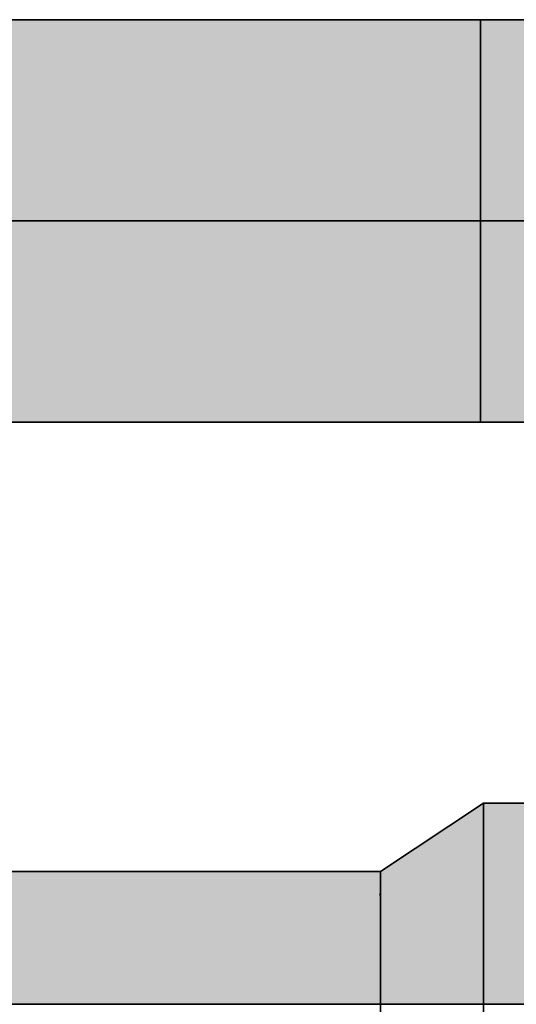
# Model space of a CAD drawing. Extents: x -459 to 541, y -543 to 550.
# Tile 518 of 577: x 226.81 to 228.98, y 265.37 to 269.68. Entities that reach past the tile are written whole.
import ezdxf

# ---------------------------------------------------------------- set-up
doc = ezdxf.new("R2010")
doc.units = 0
doc.layers.get('0').update_dxf_attribs({"lineweight": 35})
doc.layers.add('0-Shading', color=7, linetype='Continuous', lineweight=35)
doc.layers.add('H_Ruecklauf', color=5, linetype='Continuous', lineweight=35, true_color=0x0000ff)
doc.layers.add('H_Vorlauf', color=1, linetype='Continuous', lineweight=35, true_color=0xff0000)

# ---------------------------------------------------------------- blocks, each defined once
blk = doc.blocks.new('Shading-A07ALAKV1N', base_point=(152.5692, 260.2956))
at = {"layer": '0-Shading', "color": 174, "true_color": 0x00008d}
blk.add_solid([(228.8372, 266.2211), (228.8372, 266.2511), (228.3873, 265.9313), (228.3873, 265.9511)], dxfattribs=at)
at = {"layer": '0-Shading', "color": 174, "true_color": 0x000090}
blk.add_solid([(229.5426, 266.2511), (228.8372, 266.2511), (229.5046, 266.2211), (228.8372, 266.2211)], dxfattribs=at)
at = {"layer": '0-Shading', "color": 174, "true_color": 0x0000a8}
blk.add_solid([(228.8372, 266.1332), (228.8372, 266.2211), (228.3873, 265.8734), (228.3873, 265.9313)], dxfattribs=at)
at = {"layer": '0-Shading', "color": 174, "true_color": 0x0000b0}
blk.add_solid([(229.5046, 266.2211), (228.8372, 266.2211), (229.4531, 266.1332), (228.8372, 266.1332)], dxfattribs=at)
at = {"layer": '0-Shading', "color": 172, "true_color": 0x0000c0}
for points in [[(228.5787, 265.8715), (228.8372, 265.9933), (228.3873, 265.8734), (228.8372, 266.1332)], [(228.5787, 265.8715), (228.3873, 265.8734), (228.3873, 265.8481)], [(228.3873, 265.7812), (228.5787, 265.8715), (228.3873, 265.8481)]]:
    blk.add_solid(points, dxfattribs=at)
at = {"layer": '0-Shading', "color": 172, "true_color": 0x0000cd}
blk.add_solid([(229.4531, 266.1332), (228.8372, 266.1332), (229.3916, 265.9933), (228.8372, 265.9933)], dxfattribs=at)
at = {"layer": '0-Shading', "color": 172, "true_color": 0x0000d3}
for points in [[(228.8372, 265.8972), (228.8372, 265.9933), (228.5787, 265.8715)], [(228.3873, 265.6611), (228.8372, 265.8111), (228.5787, 265.8715), (228.8372, 265.8972)], [(228.3873, 265.6611), (228.5787, 265.8715), (228.3873, 265.7812)]]:
    blk.add_solid(points, dxfattribs=at)
at = {"layer": '0-Shading', "color": 172, "true_color": 0x0000e4}
for points in [[(229.3916, 265.9933), (228.8372, 265.9933), (229.3561, 265.8972), (228.8372, 265.8972)], [(228.8372, 265.8972), (228.8372, 265.8111), (229.3732, 265.8972), (229.3071, 265.8111)]]:
    blk.add_solid(points, dxfattribs=at)
at = {"layer": '0-Shading', "color": 174, "true_color": 0x0000a0}
for points in [[(226.3143, 265.9511), (226.3143, 265.9361), (227.5922, 265.9511), (227.5698, 265.9361)], [(226.3143, 265.9361), (226.3143, 265.8734), (227.5698, 265.9361), (227.4763, 265.8734)], [(227.5922, 265.9511), (227.4763, 265.8734), (228.0514, 265.9511), (228.328, 265.8734)], [(228.0514, 265.9511), (228.328, 265.8734), (228.2134, 265.9511), (228.3873, 265.8734)], [(228.2134, 265.9511), (228.3873, 265.8734), (228.328, 265.9511)], [(228.328, 265.9511), (228.3576, 265.9123), (228.3873, 265.9511)], [(228.3576, 265.9123), (228.3873, 265.8734), (228.3873, 265.9511)]]:
    blk.add_solid(points, dxfattribs=at)
at = {"layer": '0-Shading', "color": 172, "true_color": 0x0000d9}
for points in [[(226.3143, 265.8472), (227.4467, 265.8472), (226.3143, 265.8734), (227.4763, 265.8734)], [(226.3143, 265.8472), (226.3143, 265.6611), (226.8655, 265.8472), (227.1814, 265.6611)], [(226.8655, 265.8472), (227.1814, 265.6611), (227.0348, 265.8472), (227.4027, 265.6611)], [(227.0348, 265.8472), (227.4027, 265.6611), (227.237, 265.8472), (227.6318, 265.6611)], [(227.237, 265.8472), (227.6318, 265.6611), (227.4583, 265.8472), (227.8531, 265.6611)], [(227.4763, 265.8734), (227.4467, 265.8472), (228.328, 265.8734), (228.3353, 265.8472)], [(227.4583, 265.8472), (227.8531, 265.6611), (227.6835, 265.8472), (228.0514, 265.6611)], [(227.6835, 265.8472), (228.0514, 265.6611), (227.8975, 265.8472), (228.2134, 265.6611)], [(227.8975, 265.8472), (228.2134, 265.6611), (228.0855, 265.8472), (228.328, 265.6611)], [(228.0855, 265.8472), (228.328, 265.6611), (228.2349, 265.8472), (228.3873, 265.6611)], [(228.2349, 265.8472), (228.3873, 265.6611), (228.3353, 265.8472)], [(228.328, 265.8734), (228.3353, 265.8472), (228.3873, 265.8734), (228.3799, 265.8472)], [(228.3353, 265.8472), (228.3576, 265.7672), (228.3799, 265.8472)], [(228.3576, 265.7672), (228.3873, 265.6611), (228.3799, 265.8472), (228.3873, 265.8472)], [(228.3799, 265.8472), (228.3873, 265.8472), (228.3873, 265.8734)]]:
    blk.add_solid(points, dxfattribs=at)
at = {"layer": '0-Shading', "color": 172, "true_color": 0x0000e1}
blk.add_solid([(228.8372, 265.5988), (228.8372, 265.8111), (228.3873, 265.5212), (228.3873, 265.6611)], dxfattribs=at)
at = {"layer": '0-Shading', "color": 5, "true_color": 0x0000f5}
blk.add_solid([(228.8372, 265.8111), (228.8372, 265.5988), (229.3071, 265.8111), (229.2192, 265.5988)], dxfattribs=at)
at = {"layer": '0-Shading', "color": 5, "true_color": 0x0000fa}
for points in [[(226.3143, 265.3711), (227.6318, 265.3711), (226.3143, 265.6611), (227.1814, 265.6611)], [(227.1814, 265.6611), (227.6318, 265.3711), (227.4027, 265.6611), (227.8531, 265.3711)], [(227.4027, 265.6611), (227.8531, 265.3711), (227.6318, 265.6611), (228.0514, 265.3711)], [(227.6318, 265.6611), (228.0514, 265.3711), (227.8531, 265.6611), (228.2134, 265.3711)], [(227.8531, 265.6611), (228.2134, 265.3711), (228.0514, 265.6611), (228.328, 265.3711)], [(228.0514, 265.6611), (228.328, 265.3711), (228.2134, 265.6611), (228.3873, 265.3711)], [(228.2134, 265.6611), (228.3873, 265.3711), (228.328, 265.6611)], [(228.328, 265.6611), (228.3576, 265.5161), (228.3873, 265.6611)], [(228.3576, 265.5161), (228.3873, 265.3711), (228.3873, 265.6611)]]:
    blk.add_solid(points, dxfattribs=at)
at = {"layer": '0-Shading', "color": 5, "true_color": 0x0000e8}
blk.add_solid([(228.8372, 265.3711), (228.8372, 265.5988), (228.3873, 265.3711), (228.3873, 265.5212)], dxfattribs=at)
at = {"layer": '0-Shading', "color": 5, "true_color": 0x0000fd}
blk.add_solid([(228.8372, 265.5988), (228.8372, 265.3711), (229.2192, 265.5988), (229.1893, 265.3711)], dxfattribs=at)
blk = doc.blocks.new('Shading-A07ALAKX1N', base_point=(152.5493, 262.2348))
at = {"layer": '0-Shading', "color": 14, "true_color": 0x900000}
for points in [[(228.7383, 269.6456), (228.6564, 269.6756), (226.3893, 269.6693), (226.7535, 269.6756)], [(228.7383, 269.6456), (226.3893, 269.6693), (226.3893, 269.6456)], [(228.8244, 269.6756), (228.6564, 269.6756), (228.8244, 269.6456), (228.7383, 269.6456)], [(228.8244, 269.6756), (228.8244, 269.6456), (230.0564, 269.6756), (229.8287, 269.6456)], [(228.6564, 267.9156), (228.7383, 267.9456), (226.3893, 267.9219), (226.3893, 267.9456)], [(228.6564, 267.9156), (226.3893, 267.9219), (226.7535, 267.9156)], [(228.8244, 267.9456), (228.7383, 267.9456), (228.8244, 267.9156), (228.6564, 267.9156)], [(229.6883, 267.9456), (228.8244, 267.9456), (229.6883, 267.9156), (228.8244, 267.9156)]]:
    blk.add_solid(points, dxfattribs=at)
at = {"layer": '0-Shading', "color": 14, "true_color": 0xb00000}
for points in [[(228.7383, 269.6456), (226.3893, 269.6456), (228.8244, 269.5577), (226.3893, 269.5577)], [(228.7383, 269.6456), (228.8244, 269.5577), (228.8244, 269.6204)], [(228.8244, 269.6456), (228.7383, 269.6456), (228.8244, 269.6204)], [(229.8287, 269.6456), (228.8244, 269.6456), (229.0385, 269.5577), (228.8244, 269.6204)], [(228.8244, 269.6204), (228.8244, 269.5577), (229.0385, 269.5577)], [(228.8244, 268.0335), (226.3893, 268.0335), (228.7383, 267.9456), (226.3893, 267.9456)], [(228.8244, 268.0335), (228.7383, 267.9456), (228.8244, 267.9708)], [(229.0385, 268.0335), (228.8244, 268.0335), (228.8244, 267.9708)], [(229.6883, 267.9456), (229.6164, 268.0335), (228.8244, 267.9708), (229.0385, 268.0335)], [(228.7383, 267.9456), (228.8244, 267.9456), (228.8244, 267.9708)], [(229.6883, 267.9456), (228.8244, 267.9708), (228.8244, 267.9456)]]:
    blk.add_solid(points, dxfattribs=at)
at = {"layer": '0-Shading', "color": 12, "true_color": 0xcd0000}
for points in [[(228.8244, 269.5577), (226.3893, 269.5577), (228.8244, 269.4564), (226.3893, 269.4564)], [(229.3252, 269.4564), (229.0385, 269.5577), (228.8244, 269.4564), (228.8244, 269.5577)], [(226.3893, 269.4564), (226.3893, 269.4178), (228.8244, 269.4564), (228.8244, 269.4178)], [(229.4342, 269.4178), (229.3252, 269.4564), (228.8244, 269.4178), (228.8244, 269.4564)], [(226.3893, 268.1733), (226.3893, 268.0335), (228.8244, 268.1733), (228.8244, 268.0335)], [(229.4342, 268.1733), (228.8244, 268.1733), (229.0385, 268.0335), (228.8244, 268.0335)]]:
    blk.add_solid(points, dxfattribs=at)
at = {"layer": '0-Shading', "color": 12, "true_color": 0xe40000}
for points in [[(226.3893, 269.4178), (226.3893, 269.2356), (228.8244, 269.4178), (228.8244, 269.2356)], [(228.8244, 269.4178), (228.8244, 269.2356), (229.4342, 269.4178), (229.2943, 269.2356)], [(226.3893, 268.3556), (226.3893, 268.1733), (228.8244, 268.3556), (228.8244, 268.1733)], [(228.8244, 268.3556), (228.8244, 268.1733), (229.2943, 268.3556), (229.4342, 268.1733)]]:
    blk.add_solid(points, dxfattribs=at)
at = {"layer": '0-Shading', "color": 1, "true_color": 0xf50000}
for points in [[(226.3893, 269.2356), (226.3893, 269.0233), (228.8244, 269.2356), (228.8244, 269.0233)], [(228.8244, 269.2356), (228.8244, 269.0233), (229.2943, 269.2356), (229.2064, 269.0233)], [(226.3893, 268.5678), (226.3893, 268.3556), (228.8244, 268.5678), (228.8244, 268.3556)], [(228.8244, 268.5678), (228.8244, 268.3556), (229.2064, 268.5678), (229.2943, 268.3556)]]:
    blk.add_solid(points, dxfattribs=at)
at = {"layer": '0-Shading', "color": 1, "true_color": 0xfd0000}
for points in [[(226.3893, 269.0233), (226.3893, 268.7956), (228.8244, 269.0233), (228.8244, 268.7956)], [(228.8244, 269.0233), (228.8244, 268.7956), (229.2064, 269.0233), (229.1765, 268.7956)], [(226.3893, 268.7956), (226.3893, 268.5678), (228.8244, 268.7956), (228.8244, 268.5678)], [(228.8244, 268.7956), (228.8244, 268.5678), (229.1765, 268.7956), (229.2064, 268.5678)]]:
    blk.add_solid(points, dxfattribs=at)
blk = doc.blocks.new('Rohr - 1703-A07ALBRM1N', base_point=(225.4442, 265.3711))
at = {"color": 0, "linetype": 'ByBlock', "lineweight": -2, "ltscale": 0.35}
blk.add_line((225.4442, 265.3711), (229.7692, 265.3711), dxfattribs=at)
blk = doc.blocks.new('Rohr - 1703-A07ALBZ81N', base_point=(225.0692, 265.7461))
at = {"color": 0, "linetype": 'ByBlock', "lineweight": -2, "ltscale": 0.35}
for p, q in [((229.7564, 268.7956), (225.0692, 268.7956)), ((225.0692, 268.7956), (225.0692, 268.0572)), ((225.0692, 267.0572), (225.0692, 266.8431)), ((225.0692, 265.7931), (225.0692, 265.7461))]:
    blk.add_line(p, q, dxfattribs=at)
blk = doc.blocks.new('Geometrie-A07ALC2E1N', base_point=(-101.2514, 241.343))
at = {"layer": 'H_Ruecklauf', "lineweight": -2}
for p, q in [((228.8372, 266.2511), (228.3872, 265.9511)), ((228.8372, 266.2511), (228.8372, 264.4911)), ((228.8372, 266.2211), (228.8372, 266.2511)), ((228.8372, 266.2511), (228.8372, 266.2211)), ((228.8372, 266.2511), (230.0692, 266.2511)), ((228.8372, 266.1332), (228.8372, 266.2211)), ((228.8372, 266.2211), (228.8372, 266.1332)), ((228.8372, 265.9934), (228.8372, 266.1332)), ((228.8372, 266.1332), (228.8372, 265.9934)), ((228.8372, 265.8111), (228.8372, 265.9934)), ((228.8372, 265.9934), (228.8372, 265.8111)), ((228.3872, 265.9511), (226.3142, 265.9511)), ((228.3872, 265.9511), (228.3872, 264.7911)), ((228.3872, 265.6113), (228.3872, 265.9511)), ((228.8372, 265.5989), (228.8372, 265.8111)), ((228.8372, 265.8111), (228.8372, 265.5989)), ((228.3872, 265.1309), (228.3872, 265.6113)), ((228.8372, 265.3711), (228.8372, 265.5989)), ((228.8372, 265.5989), (228.8372, 265.3711)), ((228.8372, 265.3711), (228.8372, 265.1433)), ((228.8372, 265.1433), (228.8372, 265.3711))]:
    blk.add_line(p, q, dxfattribs=at)
blk = doc.blocks.new('Geometrie-A07ALC2G1N', base_point=(-101.1311, 241.343))
at = {"layer": 'H_Vorlauf', "lineweight": -2}
for p, q in [((228.8244, 269.6756), (226.3892, 269.6756)), ((228.8244, 269.6756), (228.8244, 269.1601)), ((228.8244, 269.6456), (228.8244, 269.6756)), ((228.8244, 269.6756), (228.8244, 269.6456)), ((228.8244, 269.6756), (230.0564, 269.6756)), ((228.8244, 269.5577), (228.8244, 269.6456)), ((228.8244, 269.6456), (228.8244, 269.5577)), ((228.8244, 269.4179), (228.8244, 269.5577)), ((228.8244, 269.5577), (228.8244, 269.4179)), ((228.8244, 269.2356), (228.8244, 269.4179)), ((228.8244, 269.4179), (228.8244, 269.2356)), ((228.8244, 269.0234), (228.8244, 269.2356)), ((228.8244, 269.2356), (228.8244, 269.0234)), ((228.8244, 269.1601), (228.8244, 268.4311)), ((228.8244, 268.7956), (228.8244, 269.0234)), ((228.8244, 269.0234), (228.8244, 268.7956)), ((228.8244, 268.7956), (228.8244, 268.5678)), ((228.8244, 268.5678), (228.8244, 268.7956)), ((228.8244, 268.5678), (228.8244, 268.3556)), ((228.8244, 268.3556), (228.8244, 268.5678)), ((228.8244, 268.4311), (228.8244, 267.9156)), ((228.8244, 268.3556), (228.8244, 268.1733)), ((228.8244, 268.1733), (228.8244, 268.3556)), ((228.8244, 268.1733), (228.8244, 268.0335)), ((228.8244, 268.0335), (228.8244, 268.1733)), ((228.8244, 268.0335), (228.8244, 267.9456)), ((228.8244, 267.9456), (228.8244, 268.0335)), ((226.3892, 267.9156), (228.8244, 267.9156)), ((228.8244, 267.9456), (228.8244, 267.9156)), ((228.8244, 267.9156), (228.8244, 267.9456)), ((228.8244, 267.9156), (230.0564, 267.9156))]:
    blk.add_line(p, q, dxfattribs=at)

msp = doc.modelspace()

# ---------------------------------------------------------------- block references
for name, p in [('Shading-A07ALAKV1N', (152.5692, 260.2956)), ('Shading-A07ALAKX1N', (152.5493, 262.2348))]:
    msp.add_blockref(name, p)
at = {"linetype": 'Continuous', "ltscale": 0.35}
for name, p in [('Geometrie-A07ALC2E1N', (-101.2514, 241.343)), ('Geometrie-A07ALC2G1N', (-101.1311, 241.343))]:
    msp.add_blockref(name, p, dxfattribs=at)
at = {"layer": 'H_Ruecklauf', "ltscale": 0.35}
msp.add_blockref('Rohr - 1703-A07ALBRM1N', (225.4442, 265.3711), dxfattribs=at)
at = {"layer": 'H_Vorlauf', "ltscale": 0.35}
msp.add_blockref('Rohr - 1703-A07ALBZ81N', (225.0692, 265.7461), dxfattribs=at)

doc.saveas('drawing.dxf')
